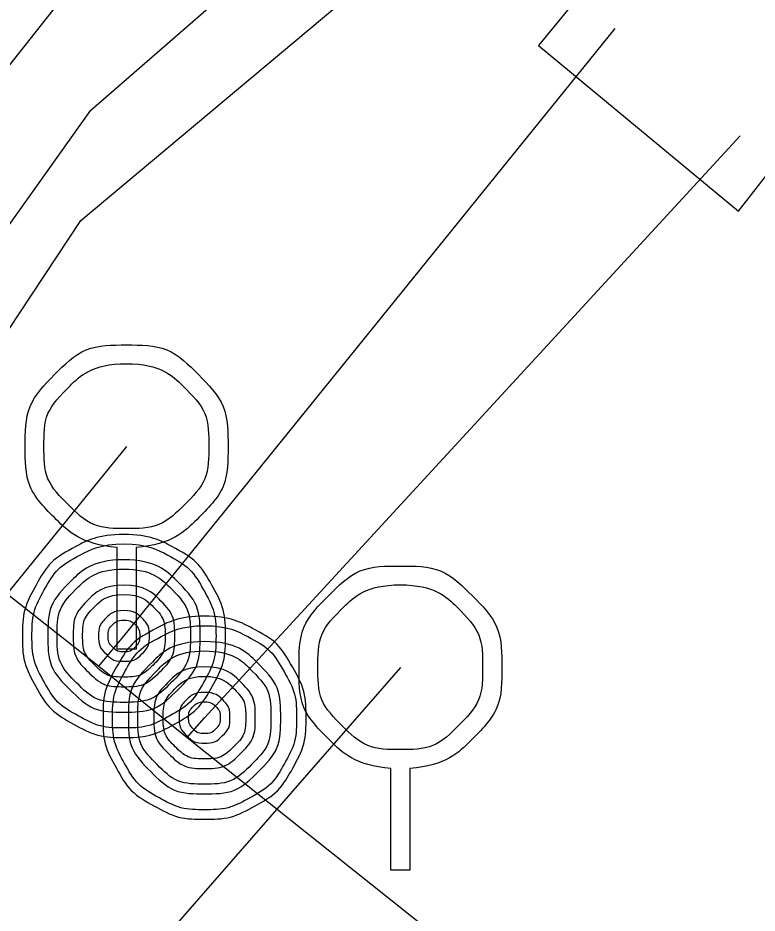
# Model space of a CAD drawing. Extents: x -595129 to -593591, y -1168385 to -1166898.
# Drawn here: x -594333.126 to -594329.482, y -1167243.171 to -1167238.758 of the extents above; entities that cross this region are included whole.
import ezdxf

# ---------------------------------------------------------------- set-up
doc = ezdxf.new("R2010")
doc.units = 0
for name, color, linetype in [('DA Kanalizační stoka popis', 7, 'Continuous'), ('Default', 7, 'Continuous'), ('Kanalizační přípojka', 7, 'Continuous'), ('Kanalizační šachta', 7, 'Continuous'), ('V Přípojka', 7, 'Continuous'), ('V Řad', 7, 'Continuous'), ('VP Podzemní obvod objektu', 7, 'Continuous')]:
    doc.layers.add(name, color=color, linetype=linetype)

msp = doc.modelspace()

# ---------------------------------------------------------------- linework, layer by layer
at = {"layer": 'Default'}
for points in [[(-594332.6369, -1167241.368), (-594332.8136, -1167241.3534), (-594332.9435, -1167241.2235), (-594333.09, -1167241.078), (-594333.09, -1167240.871), (-594333.09, -1167240.663), (-594332.945, -1167240.5165), (-594332.8, -1167240.37), (-594332.591, -1167240.37), (-594332.381, -1167240.37), (-594332.2355, -1167240.5165), (-594332.09, -1167240.663), (-594332.09, -1167240.871), (-594332.09, -1167241.078), (-594332.2365, -1167241.2235), (-594332.3654, -1167241.3534), (-594332.5431, -1167241.368)], [(-594332.591, -1167240.4628), (-594332.7599, -1167240.4628), (-594332.8786, -1167240.5814), (-594332.9972, -1167240.7001), (-594332.9972, -1167240.869), (-594332.9972, -1167241.038), (-594332.8786, -1167241.1566), (-594332.7599, -1167241.2753), (-594332.591, -1167241.2753), (-594332.422, -1167241.2753), (-594332.3034, -1167241.1566), (-594332.1847, -1167241.038), (-594332.1847, -1167240.869), (-594332.1847, -1167240.7001), (-594332.3029, -1167240.5814), (-594332.4211, -1167240.4628), (-594332.591, -1167240.4628)], [(-594332.6033, -1167241.3043), (-594332.4772, -1167241.3043), (-594332.3574, -1167241.3688), (-594332.2377, -1167241.4333), (-594332.17, -1167241.5538), (-594332.1023, -1167241.6743), (-594332.1023, -1167241.8053), (-594332.1023, -1167241.9353), (-594332.1683, -1167242.0543), (-594332.2343, -1167242.1733), (-594332.3535, -1167242.2393), (-594332.4728, -1167242.3053), (-594332.6033, -1167242.3053), (-594332.7328, -1167242.3053), (-594332.852, -1167242.2393), (-594332.9713, -1167242.1733), (-594333.0373, -1167242.0543), (-594333.1033, -1167241.9353), (-594333.1033, -1167241.8053), (-594333.1033, -1167241.6743), (-594333.0361, -1167241.5538), (-594332.9689, -1167241.4333), (-594332.8494, -1167241.3688), (-594332.7299, -1167241.3043), (-594332.6033, -1167241.3043)], [(-594332.6033, -1167241.3512), (-594332.7176, -1167241.3512), (-594332.8261, -1167241.4096), (-594332.9346, -1167241.468), (-594332.9955, -1167241.5773), (-594333.0563, -1167241.6865), (-594333.0563, -1167241.8053), (-594333.0563, -1167241.9231), (-594332.9967, -1167242.0308), (-594332.9371, -1167242.1386), (-594332.8288, -1167242.1985), (-594332.7206, -1167242.2583), (-594332.6033, -1167242.2583), (-594332.485, -1167242.2583), (-594332.3767, -1167242.1985), (-594332.2685, -1167242.1386), (-594332.2088, -1167242.0308), (-594332.1492, -1167241.9231), (-594332.1492, -1167241.8053), (-594332.1492, -1167241.6865), (-594332.2108, -1167241.5773), (-594332.2724, -1167241.468), (-594332.3806, -1167241.4096), (-594332.4889, -1167241.3512), (-594332.6033, -1167241.3512)], [(-594332.6038, -1167241.4294), (-594332.4459, -1167241.4294), (-594332.3366, -1167241.5394), (-594332.2274, -1167241.6493), (-594332.2274, -1167241.8053), (-594332.2274, -1167241.9607), (-594332.3374, -1167242.0704), (-594332.4474, -1167242.1801), (-594332.6038, -1167242.1801), (-594332.7582, -1167242.1801), (-594332.8682, -1167242.0704), (-594332.9781, -1167241.9607), (-594332.9781, -1167241.8053), (-594332.9781, -1167241.6493), (-594332.8692, -1167241.5394), (-594332.7602, -1167241.4294), (-594332.6038, -1167241.4294)], [(-594332.6038, -1167241.4753), (-594332.7406, -1167241.4753), (-594332.8364, -1167241.5714), (-594332.9322, -1167241.6674), (-594332.9322, -1167241.8038), (-594332.9322, -1167241.9402), (-594332.8364, -1167242.0362), (-594332.7406, -1167242.1322), (-594332.6038, -1167242.1322), (-594332.4674, -1167242.1322), (-594332.3713, -1167242.0362), (-594332.2753, -1167241.9402), (-594332.2753, -1167241.8038), (-594332.2753, -1167241.6674), (-594332.3709, -1167241.5714), (-594332.4664, -1167241.4753), (-594332.6038, -1167241.4753)], [(-594331.2869, -1167242.458), (-594331.4636, -1167242.4434), (-594331.5935, -1167242.3135), (-594331.74, -1167242.168), (-594331.74, -1167241.961), (-594331.74, -1167241.753), (-594331.595, -1167241.6065), (-594331.45, -1167241.46), (-594331.241, -1167241.46), (-594331.031, -1167241.46), (-594330.8855, -1167241.6065), (-594330.74, -1167241.753), (-594330.74, -1167241.961), (-594330.74, -1167242.168), (-594330.8865, -1167242.3135), (-594331.0154, -1167242.4434), (-594331.1931, -1167242.458)], [(-594332.6033, -1167241.5545), (-594332.4982, -1167241.5545), (-594332.4254, -1167241.6278), (-594332.3525, -1167241.7012), (-594332.3525, -1167241.8053), (-594332.3525, -1167241.9089), (-594332.4258, -1167241.9819), (-594332.4992, -1167242.055), (-594332.6033, -1167242.055), (-594332.7064, -1167242.055), (-594332.7797, -1167241.9819), (-594332.853, -1167241.9089), (-594332.853, -1167241.8053), (-594332.853, -1167241.7012), (-594332.7804, -1167241.6278), (-594332.7079, -1167241.5545), (-594332.6033, -1167241.5545)], [(-594331.241, -1167241.5528), (-594331.4099, -1167241.5528), (-594331.5286, -1167241.6714), (-594331.6472, -1167241.7901), (-594331.6472, -1167241.959), (-594331.6472, -1167242.128), (-594331.5286, -1167242.2466), (-594331.4099, -1167242.3653), (-594331.241, -1167242.3653), (-594331.072, -1167242.3653), (-594330.9534, -1167242.2466), (-594330.8347, -1167242.128), (-594330.8347, -1167241.959), (-594330.8347, -1167241.7901), (-594330.9529, -1167241.6714), (-594331.0711, -1167241.5528), (-594331.241, -1167241.5528)], [(-594332.6033, -1167241.601), (-594332.6878, -1167241.601), (-594332.7472, -1167241.6603), (-594332.8066, -1167241.7197), (-594332.8066, -1167241.8043), (-594332.8066, -1167241.8888), (-594332.7472, -1167241.9482), (-594332.6878, -1167242.0076), (-594332.6033, -1167242.0076), (-594332.5192, -1167242.0076), (-594332.4596, -1167241.9482), (-594332.3999, -1167241.8888), (-594332.3999, -1167241.8043), (-594332.3999, -1167241.7197), (-594332.4593, -1167241.6603), (-594332.5187, -1167241.601), (-594332.6033, -1167241.601)], [(-594332.6033, -1167241.6797), (-594332.5505, -1167241.6797), (-594332.5141, -1167241.7163), (-594332.4777, -1167241.753), (-594332.4777, -1167241.8048), (-594332.4777, -1167241.8566), (-594332.5143, -1167241.8932), (-594332.551, -1167241.9299), (-594332.6033, -1167241.9299), (-594332.6546, -1167241.9299), (-594332.6912, -1167241.8932), (-594332.7279, -1167241.8566), (-594332.7279, -1167241.8048), (-594332.7279, -1167241.753), (-594332.6915, -1167241.7163), (-594332.6551, -1167241.6797), (-594332.6033, -1167241.6797)], [(-594332.2062, -1167241.7074), (-594332.0801, -1167241.7074), (-594331.9603, -1167241.7719), (-594331.8406, -1167241.8364), (-594331.7729, -1167241.9569), (-594331.7052, -1167242.0774), (-594331.7052, -1167242.2084), (-594331.7052, -1167242.3384), (-594331.7712, -1167242.4574), (-594331.8371, -1167242.5764), (-594331.9564, -1167242.6424), (-594332.0757, -1167242.7084), (-594332.2062, -1167242.7084), (-594332.3357, -1167242.7084), (-594332.4549, -1167242.6424), (-594332.5742, -1167242.5764), (-594332.6402, -1167242.4574), (-594332.7062, -1167242.3384), (-594332.7062, -1167242.2084), (-594332.7062, -1167242.0774), (-594332.639, -1167241.9569), (-594332.5718, -1167241.8364), (-594332.4523, -1167241.7719), (-594332.3327, -1167241.7074), (-594332.2062, -1167241.7074)], [(-594332.6033, -1167241.7266), (-594332.6355, -1167241.7266), (-594332.6585, -1167241.7491), (-594332.6815, -1167241.7715), (-594332.6815, -1167241.8048), (-594332.6815, -1167241.837), (-594332.6585, -1167241.86), (-594332.6355, -1167241.883), (-594332.6033, -1167241.883), (-594332.57, -1167241.883), (-594332.5475, -1167241.86), (-594332.5251, -1167241.837), (-594332.5251, -1167241.8048), (-594332.5251, -1167241.7715), (-594332.5475, -1167241.7491), (-594332.57, -1167241.7266), (-594332.6033, -1167241.7266)], [(-594332.2062, -1167241.7543), (-594332.3205, -1167241.7543), (-594332.429, -1167241.8127), (-594332.5375, -1167241.8711), (-594332.5984, -1167241.9804), (-594332.6592, -1167242.0896), (-594332.6592, -1167242.2084), (-594332.6592, -1167242.3262), (-594332.5996, -1167242.4339), (-594332.54, -1167242.5417), (-594332.4317, -1167242.6016), (-594332.3235, -1167242.6614), (-594332.2062, -1167242.6614), (-594332.0879, -1167242.6614), (-594331.9796, -1167242.6016), (-594331.8714, -1167242.5417), (-594331.8117, -1167242.4339), (-594331.7521, -1167242.3262), (-594331.7521, -1167242.2084), (-594331.7521, -1167242.0896), (-594331.8137, -1167241.9804), (-594331.8753, -1167241.8711), (-594331.9835, -1167241.8127), (-594332.0918, -1167241.7543), (-594332.2062, -1167241.7543)], [(-594332.2066, -1167241.8325), (-594332.0488, -1167241.8325), (-594331.9395, -1167241.9425), (-594331.8303, -1167242.0524), (-594331.8303, -1167242.2084), (-594331.8303, -1167242.3638), (-594331.9403, -1167242.4735), (-594332.0502, -1167242.5832), (-594332.2066, -1167242.5832), (-594332.3611, -1167242.5832), (-594332.4711, -1167242.4735), (-594332.581, -1167242.3638), (-594332.581, -1167242.2084), (-594332.581, -1167242.0524), (-594332.472, -1167241.9425), (-594332.3631, -1167241.8325), (-594332.2066, -1167241.8325)], [(-594332.2066, -1167241.8785), (-594332.3435, -1167241.8785), (-594332.4393, -1167241.9745), (-594332.5351, -1167242.0705), (-594332.5351, -1167242.2069), (-594332.5351, -1167242.3433), (-594332.4393, -1167242.4393), (-594332.3435, -1167242.5353), (-594332.2066, -1167242.5353), (-594332.0703, -1167242.5353), (-594331.9742, -1167242.4393), (-594331.8782, -1167242.3433), (-594331.8782, -1167242.2069), (-594331.8782, -1167242.0705), (-594331.9738, -1167241.9745), (-594332.0693, -1167241.8785), (-594332.2066, -1167241.8785)], [(-594332.2062, -1167241.9576), (-594332.1011, -1167241.9576), (-594332.0283, -1167242.0309), (-594331.9554, -1167242.1043), (-594331.9554, -1167242.2084), (-594331.9554, -1167242.312), (-594332.0287, -1167242.385), (-594332.1021, -1167242.4581), (-594332.2062, -1167242.4581), (-594332.3093, -1167242.4581), (-594332.3826, -1167242.385), (-594332.4559, -1167242.312), (-594332.4559, -1167242.2084), (-594332.4559, -1167242.1043), (-594332.3833, -1167242.0309), (-594332.3108, -1167241.9576), (-594332.2062, -1167241.9576)], [(-594332.2062, -1167242.0041), (-594332.2907, -1167242.0041), (-594332.3501, -1167242.0634), (-594332.4095, -1167242.1228), (-594332.4095, -1167242.2074), (-594332.4095, -1167242.2919), (-594332.3501, -1167242.3513), (-594332.2907, -1167242.4107), (-594332.2062, -1167242.4107), (-594332.1221, -1167242.4107), (-594332.0625, -1167242.3513), (-594332.0028, -1167242.2919), (-594332.0028, -1167242.2074), (-594332.0028, -1167242.1228), (-594332.0622, -1167242.0634), (-594332.1216, -1167242.0041), (-594332.2062, -1167242.0041)], [(-594332.2062, -1167242.0828), (-594332.1534, -1167242.0828), (-594332.117, -1167242.1194), (-594332.0805, -1167242.1561), (-594332.0805, -1167242.2079), (-594332.0805, -1167242.2597), (-594332.1172, -1167242.2963), (-594332.1539, -1167242.333), (-594332.2062, -1167242.333), (-594332.2575, -1167242.333), (-594332.2941, -1167242.2963), (-594332.3308, -1167242.2597), (-594332.3308, -1167242.2079), (-594332.3308, -1167242.1561), (-594332.2944, -1167242.1194), (-594332.258, -1167242.0828), (-594332.2062, -1167242.0828)], [(-594332.2062, -1167242.1297), (-594332.2384, -1167242.1297), (-594332.2614, -1167242.1522), (-594332.2844, -1167242.1746), (-594332.2844, -1167242.2079), (-594332.2844, -1167242.2401), (-594332.2614, -1167242.2631), (-594332.2384, -1167242.2861), (-594332.2062, -1167242.2861), (-594332.1729, -1167242.2861), (-594332.1504, -1167242.2631), (-594332.128, -1167242.2401), (-594332.128, -1167242.2079), (-594332.128, -1167242.1746), (-594332.1504, -1167242.1522), (-594332.1729, -1167242.1297), (-594332.2062, -1167242.1297)]]:
    msp.add_open_spline(points, degree=3, dxfattribs=at)
at = {"layer": 'Kanalizační přípojka'}
for points in [[(-594332.59, -1167240.87), (-594334.1, -1167242.73), (-594334.235, -1167242.767)], [(-594331.24, -1167241.96), (-594332.81, -1167243.76), (-594332.961, -1167243.799)]]:
    msp.add_lwpolyline(points, dxfattribs=at)
at = {"layer": 'Kanalizační šachta'}
for points in [[(-594332.5431, -1167241.368), (-594332.5431, -1167241.87), (-594332.6369, -1167241.87), (-594332.6369, -1167241.368)], [(-594331.1931, -1167242.458), (-594331.1931, -1167242.96), (-594331.2869, -1167242.96), (-594331.2869, -1167242.458)]]:
    msp.add_lwpolyline(points, dxfattribs=at)
at = {"layer": 'V Přípojka'}
for points in [[(-594334.4445, -1167240.5979), (-594334.288, -1167240.407), (-594328.8267, -1167233.4963)], [(-594334.0045, -1167240.9492), (-594333.8891, -1167240.789), (-594332.766, -1167239.212), (-594330.238, -1167237.012), (-594327.889, -1167234.4025)], [(-594333.7399, -1167241.1545), (-594333.6486, -1167241.0152), (-594332.815, -1167239.756), (-594330.493, -1167237.81), (-594327.7026, -1167234.5262)], [(-594332.7268, -1167241.9539), (-594332.6028, -1167241.8053), (-594330.1823, -1167238.8098)], [(-594332.2916, -1167242.3052), (-594332.2057, -1167242.2084), (-594329.5656, -1167239.3383)]]:
    msp.add_lwpolyline(points, dxfattribs=at)
at = {"layer": 'V Řad'}
msp.add_lwpolyline([(-594352.72, -1167231.25), (-594345.8521, -1167236.3131), (-594342.59, -1167238.74), (-594337.86, -1167237.88), (-594337.27, -1167238.34), (-594336.2079, -1167239.1838), (-594335.9443, -1167239.3973), (-594335.3001, -1167239.9104), (-594335.0642, -1167240.0984), (-594334.6172, -1167240.459), (-594334.4445, -1167240.5979), (-594334.0045, -1167240.9492), (-594333.7399, -1167241.1545), (-594332.7268, -1167241.9539), (-594332.2916, -1167242.3052), (-594330.78, -1167243.51), (-594324.16, -1167248.81)], dxfattribs=at)
at = {"layer": 'VP Podzemní obvod objektu'}
msp.add_lwpolyline([(-594329.7765, -1167237.9377), (-594330.56, -1167238.894), (-594329.573, -1167239.711), (-594328.801, -1167238.719)], close=True, dxfattribs=at)

# ---------------------------------------------------------------- texts
at = {"layer": 'DA Kanalizační stoka popis'}
msp.add_text('DN 300 KAM', height=1.4, rotation=321.0086, dxfattribs=at).set_placement((-594340.6936, -1167241.8407))

doc.saveas('drawing.dxf')
